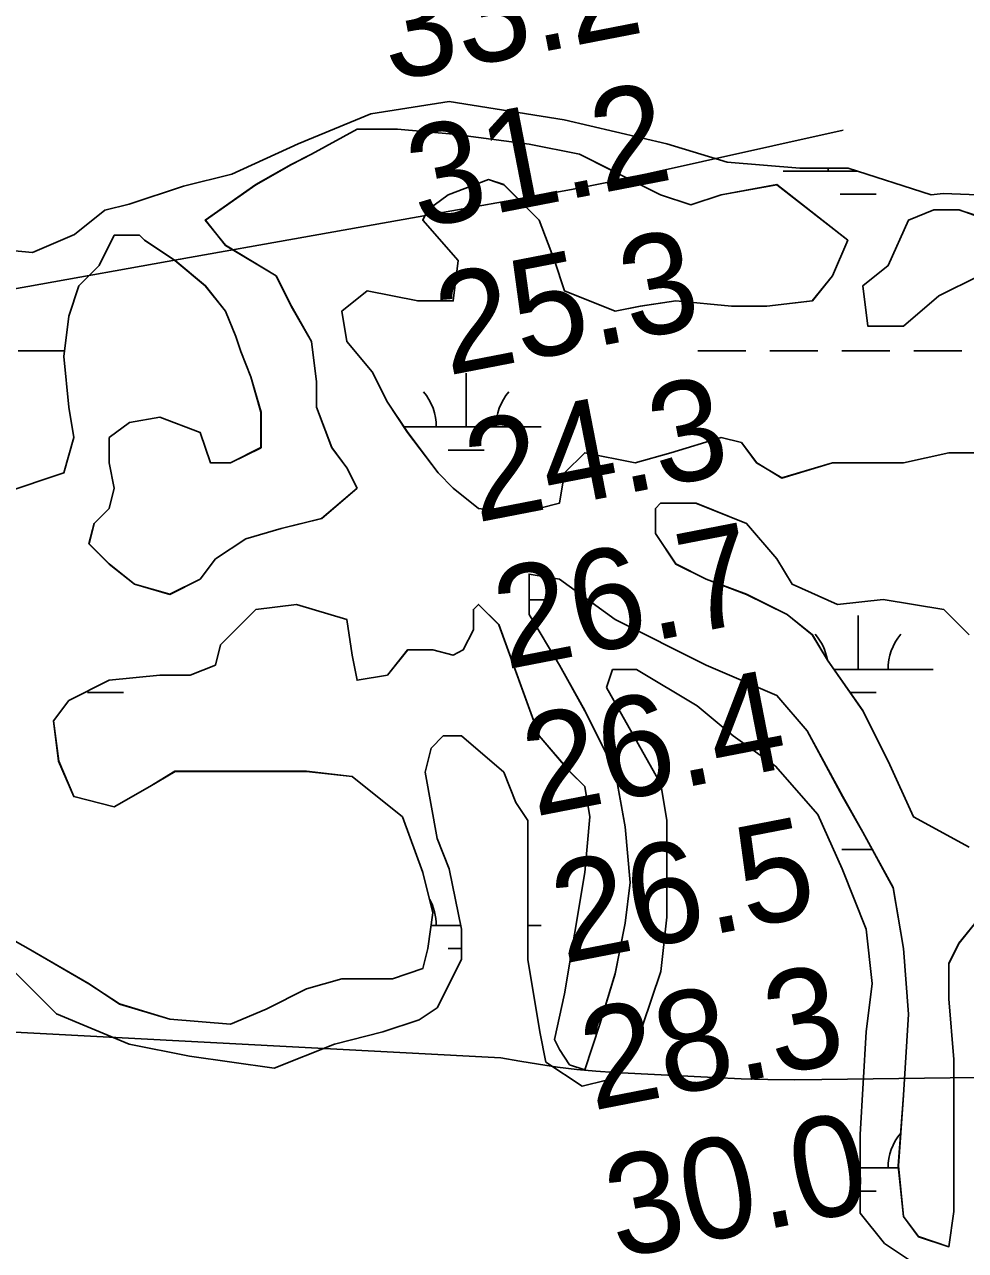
# Model space of a CAD drawing. Extents: x 3177185 to 3215018, y 812988 to 838321.
# Drawn here: x 3203717 to 3204344, y 828596 to 829415 of the extents above; entities that cross this region are included whole.
import ezdxf

# ---------------------------------------------------------------- set-up
doc = ezdxf.new("R2010")
doc.units = 0
for name, color, linetype in [('V-RIVR-RANG', 7, 'Continuous'), ('V-SITE-VEGE', 7, 'Continuous'), ('V-TOPO-MINR', 7, 'Continuous'), ('V-WETL-SWMP', 7, 'Continuous')]:
    doc.layers.add(name, color=color, linetype=linetype)

msp = doc.modelspace()

# ---------------------------------------------------------------- linework, layer by layer
at = {"layer": 'V-SITE-VEGE'}
for points in [[(3204356.99, 829128.85), (3204333.37, 829128.85), (3204303.01, 829122.1), (3204255.77, 829122.1), (3204222.04, 829111.97), (3204205.16, 829122.1), (3204195.04, 829135.6), (3204181.55, 829138.98), (3204147.81, 829128.85), (3204124.19, 829122.1), (3204090.45, 829128.85), (3204076.96, 829115.35), (3204073.58, 829095.1), (3204046.59, 829088.35), (3204019.6, 829091.72), (3204002.73, 829105.22), (3203992.61, 829115.35), (3203972.36, 829142.35), (3203958.87, 829162.61), (3203948.75, 829182.86), (3203931.87, 829203.11), (3203928.5, 829223.37), (3203945.37, 829236.87), (3203979.11, 829230.12), (3204002.73, 829230.12), (3204006.1, 829257.12), (3203982.48, 829284.13), (3203985.86, 829290.88), (3203999.35, 829301), (3204026.34, 829311.13), (3204036.47, 829307.75), (3204060.08, 829284.13), (3204070.21, 829257.12), (3204076.96, 829236.87), (3204110.69, 829223.37), (3204127.56, 829226.74), (3204151.18, 829230.12), (3204188.3, 829226.74), (3204211.91, 829226.74), (3204242.28, 829230.12), (3204255.77, 829247), (3204265.9, 829270.62), (3204218.66, 829307.75), (3204181.55, 829301), (3204161.3, 829294.25), (3204141.06, 829301), (3204107.32, 829317.88), (3204087.08, 829328.01), (3204053.34, 829334.76), (3204002.73, 829341.51), (3203965.61, 829344.88), (3203938.62, 829344.88), (3203908.26, 829328.01), (3203894.76, 829321.26), (3203871.15, 829307.75), (3203837.4, 829284.13), (3203850.9, 829267.25), (3203884.64, 829247)], [(3204350.24, 829287.5), (3204340.12, 829290.88), (3204323.25, 829290.88), (3204306.39, 829284.13), (3204292.89, 829253.75), (3204276.02, 829240.25), (3204279.39, 829213.24), (3204303.01, 829213.24), (3204326.63, 829233.49), (3204353.62, 829247)], [(3203884.64, 829247), (3203894.76, 829226.74), (3203908.26, 829203.11), (3203911.63, 829176.11), (3203911.63, 829159.23), (3203921.75, 829132.23), (3203931.87, 829118.73), (3203938.62, 829105.22), (3203915, 829084.97), (3203888.01, 829078.22), (3203864.4, 829071.47), (3203844.15, 829057.97), (3203834.03, 829044.47), (3203813.79, 829034.34), (3203790.17, 829041.09), (3203773.3, 829054.59), (3203759.8, 829068.09), (3203763.18, 829081.6), (3203773.3, 829091.72), (3203776.67, 829105.22), (3203773.3, 829122.1), (3203773.3, 829138.98), (3203786.8, 829149.11), (3203807.04, 829152.48), (3203834.03, 829142.35), (3203840.78, 829122.1), (3203854.28, 829122.1), (3203874.52, 829132.23), (3203874.52, 829155.86), (3203867.77, 829179.48), (3203861.02, 829196.36), (3203857.65, 829206.49), (3203850.9, 829223.37), (3203837.4, 829240.25), (3203817.16, 829257.12), (3203796.92, 829270.62), (3203793.54, 829274), (3203776.67, 829274), (3203766.55, 829253.75), (3203753.06, 829240.25), (3203746.31, 829219.99), (3203742.93, 829192.99), (3203746.31, 829159.23), (3203749.68, 829138.98), (3203742.93, 829115.35), (3203702.45, 829101.85)], [(3204346.87, 828865.57), (3204309.76, 828885.82), (3204292.89, 828922.95), (3204276.02, 828956.7), (3204252.4, 828990.46), (3204242.28, 829007.34), (3204225.41, 829020.84), (3204198.42, 829034.34), (3204171.43, 829044.47), (3204151.18, 829054.59), (3204137.69, 829074.85), (3204137.69, 829091.72), (3204141.06, 829095.1), (3204164.68, 829095.1), (3204198.42, 829081.6), (3204218.66, 829057.97), (3204228.78, 829041.09), (3204259.15, 829027.59), (3204289.51, 829030.96), (3204330, 829024.21), (3204346.87, 829007.34)], [(3203780.05, 828760.93), (3203813.79, 828750.8), (3203854.28, 828747.43), (3203877.89, 828757.55), (3203904.88, 828771.05), (3203928.5, 828777.8), (3203962.24, 828777.8), (3203982.48, 828784.56), (3203985.86, 828798.06), (3203989.23, 828821.69), (3203982.48, 828848.69), (3203968.99, 828885.82), (3203935.25, 828912.82), (3203904.88, 828916.2), (3203817.16, 828916.2), (3203800.29, 828906.07), (3203776.67, 828892.57), (3203749.68, 828899.32), (3203739.56, 828922.95), (3203736.18, 828949.95), (3203746.31, 828963.45), (3203773.3, 828976.96), (3203807.04, 828980.33), (3203827.28, 828980.33), (3203844.15, 828987.08), (3203847.52, 829000.59), (3203871.15, 829024.21), (3203898.14, 829027.59), (3203931.87, 829017.46), (3203935.25, 828993.83), (3203938.62, 828976.96), (3203958.87, 828980.33), (3203972.36, 828997.21), (3203989.23, 828997.21), (3204002.73, 828993.83), (3204009.48, 828997.21), (3204016.22, 829010.71), (3204016.22, 829024.21), (3204019.6, 829027.59), (3204033.09, 829014.09), (3204060.08, 828939.83), (3204080.33, 828916.2), (3204090.45, 828906.07), (3204093.82, 828885.82), (3204090.45, 828848.69), (3204076.96, 828767.68), (3204070.21, 828737.3), (3204073.58, 828730.55), (3204080.33, 828720.42), (3204090.45, 828717.05), (3204100.57, 828747.43), (3204110.69, 828781.18), (3204117.44, 828814.93), (3204120.82, 828841.94), (3204117.44, 828879.07), (3204110.69, 828916.2), (3204090.45, 828956.7), (3204073.58, 828987.08), (3204053.34, 829020.84), (3204053.34, 829047.84), (3204073.58, 829044.47), (3204110.69, 829017.46), (3204171.43, 828987.08), (3204218.66, 828966.83), (3204238.9, 828943.2), (3204262.52, 828899.32), (3204276.02, 828875.69), (3204296.26, 828838.56), (3204303.01, 828798.06), (3204306.39, 828754.18), (3204303.01, 828700.17), (3204299.64, 828652.91), (3204303.01, 828619.16), (3204313.13, 828605.65), (3204333.37, 828598.9), (3204336.75, 828622.53), (3204336.75, 828723.8), (3204333.37, 828764.3), (3204333.37, 828787.93), (3204340.12, 828801.43), (3204353.62, 828818.31)], [(3203688.95, 828814.93), (3203719.32, 828798.06), (3203759.8, 828774.43), (3203780.05, 828760.93)]]:
    msp.add_lwpolyline(points, dxfattribs=at)
at = {"layer": 'V-TOPO-MINR'}
for points in [[(3204262.88, 829344.22), (3204122.15, 829312.83), (3204108.66, 829309.91), (3204095.15, 829307.11), (3204081.59, 829304.49), (3204068.02, 829301.98), (3203820.65, 829257.92), (3203718.94, 829239.82), (3203617.23, 829221.73)], [(3203331.34, 828762.04), (3204034.47, 828724.88), (3204047.11, 828722.77), (3204059.75, 828720.67), (3204072.42, 828718.8), (3204085.13, 828717.21), (3204097.87, 828716.06), (3204110.65, 828715.19), (3204176.81, 828711.79), (3204194.76, 828711.05), (3204212.71, 828710.53), (3204230.67, 828710.37), (3204248.64, 828710.45), (3204402.8, 828712.58)]]:
    msp.add_lwpolyline(points, dxfattribs=at)
at = {"layer": 'V-WETL-SWMP'}
for p, q in [((3204000.14, 829363.18), (3203947.74, 829355.12)), ((3204076.72, 829351.09), (3204000.14, 829363.18)), ((3203947.74, 829355.12), (3203899.38, 829334.96)), ((3203908.28, 829327.99), (3203938.65, 829344.86)), ((3203938.65, 829344.86), (3203965.64, 829344.86)), ((3203965.64, 829344.86), (3204002.76, 829341.49)), ((3204145.24, 829334.96), (3204076.72, 829351.09)), ((3204002.76, 829341.49), (3204053.36, 829334.74)), ((3203899.38, 829334.96), (3203855.04, 829314.8)), ((3203894.79, 829321.23), (3203908.28, 829327.99)), ((3204053.36, 829334.74), (3204087.1, 829327.99)), ((3204087.1, 829327.99), (3204141.09, 829300.98)), ((3204185.54, 829322.86), (3204145.24, 829334.96)), ((3203871.17, 829307.73), (3203894.79, 829321.23)), ((3204233.91, 829318.83), (3204185.54, 829322.86)), ((3204266.15, 829318.83), (3204233.91, 829318.83)), ((3204321.61, 829300.85), (3204266.15, 829318.83)), ((3203855.04, 829314.8), (3203822.8, 829306.74)), ((3204026.37, 829311.11), (3203999.38, 829300.98)), ((3204036.49, 829307.73), (3204026.37, 829311.11)), ((3204222.83, 829316.83), (3204272.34, 829316.83)), ((3203822.8, 829306.74), (3203786.53, 829294.64)), ((3203837.43, 829284.1), (3203871.17, 829307.73)), ((3204060.11, 829284.1), (3204036.49, 829307.73)), ((3204181.57, 829300.98), (3204218.69, 829307.73)), ((3204218.69, 829307.73), (3204265.92, 829270.6)), ((3203786.53, 829294.64), (3203770.4, 829290.61)), ((3203999.38, 829300.98), (3203985.89, 829290.86)), ((3204141.09, 829300.98), (3204161.33, 829294.23)), ((3204161.33, 829294.23), (3204181.57, 829300.98)), ((3204260.83, 829301.39), (3204284.83, 829301.39)), ((3204329.62, 829301.86), (3204321.61, 829300.85)), ((3204352.65, 829300.91), (3204329.62, 829301.86)), ((3203770.4, 829290.61), (3203750.25, 829274.48)), ((3203985.89, 829290.86), (3203982.51, 829284.1)), ((3204306.41, 829284.11), (3204323.28, 829290.86)), ((3204323.28, 829290.86), (3204340.15, 829290.86)), ((3204340.15, 829290.86), (3204350.27, 829287.48)), ((3203850.93, 829267.23), (3203837.43, 829284.1)), ((3203982.51, 829284.1), (3204006.13, 829257.1)), ((3204070.23, 829257.1), (3204060.11, 829284.1)), ((3204292.91, 829253.73), (3204306.41, 829284.11)), ((3203750.25, 829274.48), (3203722.04, 829262.38)), ((3203766.58, 829253.73), (3203776.7, 829273.98)), ((3203776.7, 829273.98), (3203793.57, 829273.98)), ((3203793.57, 829273.98), (3203796.94, 829270.6)), ((3203796.94, 829270.6), (3203817.19, 829257.1)), ((3204265.92, 829270.6), (3204255.8, 829246.98)), ((3203722.04, 829262.38), (3203681.73, 829266.42)), ((3203884.67, 829246.97), (3203850.93, 829267.23)), ((3203753.08, 829240.22), (3203766.58, 829253.73)), ((3203817.19, 829257.1), (3203837.43, 829240.22)), ((3204006.13, 829257.1), (3204002.75, 829230.1)), ((3204076.98, 829236.85), (3204070.23, 829257.1)), ((3204276.04, 829240.22), (3204292.91, 829253.73)), ((3203894.79, 829226.72), (3203884.67, 829246.97)), ((3204255.8, 829246.98), (3204242.3, 829230.1)), ((3204353.64, 829246.98), (3204326.65, 829233.47)), ((3203746.34, 829219.97), (3203753.08, 829240.22)), ((3203837.43, 829240.22), (3203850.93, 829223.35)), ((3203945.4, 829236.85), (3203928.53, 829223.35)), ((3203979.14, 829230.1), (3203945.4, 829236.85)), ((3204110.72, 829223.35), (3204076.98, 829236.85)), ((3204279.42, 829213.22), (3204276.04, 829240.22)), ((3204002.75, 829230.1), (3203979.14, 829230.1)), ((3204151.21, 829230.1), (3204127.59, 829226.72)), ((3204188.32, 829226.72), (3204151.21, 829230.1)), ((3204242.3, 829230.1), (3204211.94, 829226.72)), ((3204326.65, 829233.47), (3204303.04, 829213.22)), ((3203850.93, 829223.35), (3203857.68, 829206.47)), ((3203908.28, 829203.09), (3203894.79, 829226.72)), ((3203928.53, 829223.35), (3203931.9, 829203.09)), ((3204127.59, 829226.72), (3204110.72, 829223.35)), ((3204211.94, 829226.72), (3204188.32, 829226.72)), ((3203742.96, 829192.97), (3203746.34, 829219.97)), ((3204303.04, 829213.22), (3204279.42, 829213.22)), ((3203857.68, 829206.47), (3203861.05, 829196.34)), ((3203712.53, 829196.75), (3203743.43, 829196.75)), ((3203861.05, 829196.34), (3203867.8, 829179.46)), ((3203911.66, 829176.09), (3203908.28, 829203.09)), ((3203931.9, 829203.09), (3203948.77, 829182.84)), ((3204165.98, 829196.75), (3204197.98, 829196.75)), ((3204213.98, 829196.75), (3204245.98, 829196.75)), ((3204261.98, 829196.75), (3204293.98, 829196.75)), ((3204309.98, 829196.75), (3204341.98, 829196.75)), ((3203746.34, 829159.21), (3203742.96, 829192.97)), ((3203948.77, 829182.84), (3203958.89, 829162.59)), ((3204011.39, 829146.01), (3204011.39, 829182.01)), ((3203867.8, 829179.46), (3203874.55, 829155.84)), ((3203911.66, 829159.21), (3203911.66, 829176.09)), ((3203749.71, 829138.96), (3203746.34, 829159.21)), ((3203874.55, 829155.84), (3203874.55, 829132.21)), ((3203921.78, 829132.21), (3203911.66, 829159.21)), ((3203958.89, 829162.59), (3203972.39, 829142.33)), ((3203786.82, 829149.09), (3203773.33, 829138.96)), ((3203807.07, 829152.46), (3203786.82, 829149.09)), ((3203834.06, 829142.33), (3203807.07, 829152.46)), ((3203742.96, 829115.33), (3203749.71, 829138.96)), ((3203773.33, 829138.96), (3203773.33, 829122.08)), ((3203840.81, 829122.08), (3203834.06, 829142.33)), ((3203969.94, 829146.01), (3204061.39, 829146.01)), ((3203972.39, 829142.33), (3203992.63, 829115.33)), ((3204147.83, 829128.83), (3204181.57, 829138.96)), ((3204181.57, 829138.96), (3204195.07, 829135.58)), ((3203874.55, 829132.21), (3203854.3, 829122.08)), ((3203931.9, 829118.71), (3203921.78, 829132.21)), ((3203999.39, 829130.58), (3204023.39, 829130.58)), ((3204195.07, 829135.58), (3204205.19, 829122.08)), ((3204076.98, 829115.33), (3204090.48, 829128.83)), ((3204090.48, 829128.83), (3204124.22, 829122.08)), ((3204124.22, 829122.08), (3204147.83, 829128.83)), ((3204303.03, 829122.08), (3204333.4, 829128.83)), ((3204333.4, 829128.83), (3204357.02, 829128.83)), ((3203702.47, 829101.83), (3203742.96, 829115.33)), ((3203773.33, 829122.08), (3203776.7, 829105.2)), ((3203854.3, 829122.08), (3203840.81, 829122.08)), ((3203938.65, 829105.2), (3203931.9, 829118.71)), ((3203992.63, 829115.33), (3204002.75, 829105.2)), ((3204073.61, 829095.08), (3204076.98, 829115.33)), ((3204205.19, 829122.08), (3204222.06, 829111.96)), ((3204222.06, 829111.96), (3204255.8, 829122.08)), ((3204255.8, 829122.08), (3204303.03, 829122.08)), ((3203776.7, 829105.2), (3203773.33, 829091.7)), ((3203915.03, 829084.95), (3203938.65, 829105.2)), ((3204002.75, 829105.2), (3204019.62, 829091.7)), ((3203773.33, 829091.7), (3203763.21, 829081.58)), ((3204019.62, 829091.7), (3204046.62, 829088.33)), ((3204046.62, 829088.33), (3204073.61, 829095.08)), ((3204141.09, 829095.08), (3204137.71, 829091.7)), ((3204137.71, 829091.7), (3204137.71, 829074.83)), ((3204164.7, 829095.08), (3204141.09, 829095.08)), ((3204198.44, 829081.58), (3204164.7, 829095.08)), ((3203763.21, 829081.58), (3203759.83, 829068.07)), ((3203888.04, 829078.2), (3203915.03, 829084.95)), ((3204218.69, 829057.95), (3204198.44, 829081.58)), ((3203864.42, 829071.45), (3203888.04, 829078.2)), ((3204137.71, 829074.83), (3204151.21, 829054.57)), ((3203759.83, 829068.07), (3203773.33, 829054.57)), ((3203844.18, 829057.95), (3203864.42, 829071.45)), ((3203834.06, 829044.45), (3203844.18, 829057.95)), ((3204228.81, 829041.07), (3204218.69, 829057.95)), ((3203773.33, 829054.57), (3203790.2, 829041.07)), ((3204151.21, 829054.57), (3204171.45, 829044.45)), ((3203790.2, 829041.07), (3203813.81, 829034.32)), ((3203813.81, 829034.32), (3203834.06, 829044.45)), ((3204073.61, 829044.45), (3204053.36, 829047.82)), ((3204053.36, 829047.82), (3204053.36, 829020.82)), ((3204110.72, 829017.44), (3204073.61, 829044.45)), ((3204171.45, 829044.45), (3204198.44, 829034.32)), ((3204259.17, 829027.57), (3204228.81, 829041.07)), ((3204198.44, 829034.32), (3204225.43, 829020.82)), ((3203871.17, 829024.19), (3203847.55, 829000.56)), ((3203898.16, 829027.57), (3203871.17, 829024.19)), ((3203931.9, 829017.44), (3203898.16, 829027.57)), ((3204019.62, 829027.57), (3204016.25, 829024.19)), ((3204016.25, 829024.19), (3204016.25, 829010.69)), ((3204033.12, 829014.07), (3204019.62, 829027.57)), ((3204053.36, 829030.58), (3204065.98, 829030.58)), ((3204289.54, 829030.94), (3204259.17, 829027.57)), ((3204330.03, 829024.19), (3204289.54, 829030.94)), ((3204346.9, 829007.32), (3204330.03, 829024.19)), ((3203935.28, 828993.81), (3203931.9, 829017.44)), ((3204053.36, 829020.82), (3204073.61, 828987.06)), ((3204171.45, 828987.06), (3204110.72, 829017.44)), ((3204225.43, 829020.82), (3204242.3, 829007.32)), ((3204272.83, 828984.15), (3204272.83, 829020.15)), ((3204016.25, 829010.69), (3204009.5, 828997.19)), ((3204060.11, 828939.81), (3204033.12, 829014.07)), ((3203847.55, 829000.56), (3203844.18, 828987.06)), ((3204242.3, 829007.32), (3204252.43, 828990.44)), ((3203938.65, 828976.94), (3203935.28, 828993.81)), ((3203972.39, 828997.19), (3203958.89, 828980.31)), ((3203989.26, 828997.19), (3203972.39, 828997.19)), ((3204002.75, 828993.81), (3203989.26, 828997.19)), ((3204009.5, 828997.19), (3204002.75, 828993.81)), ((3203844.18, 828987.06), (3203827.31, 828980.31)), ((3204073.61, 828987.06), (3204090.48, 828956.68)), ((3204104.93, 828972.09), (3204108.96, 828984.19)), ((3204108.96, 828984.19), (3204125.08, 828984.19)), ((3204125.08, 828984.19), (3204165.39, 828959.99)), ((3204218.69, 828966.81), (3204171.45, 828987.06)), ((3204252.43, 828990.44), (3204276.04, 828956.68)), ((3204256.83, 828984.15), (3204322.83, 828984.15)), ((3203773.33, 828976.94), (3203746.34, 828963.43)), ((3203807.07, 828980.31), (3203773.33, 828976.94)), ((3203827.31, 828980.31), (3203807.07, 828980.31)), ((3203958.89, 828980.31), (3203938.65, 828976.94)), ((3203758.92, 828968.72), (3203782.92, 828968.72)), ((3204141.21, 828907.58), (3204104.93, 828972.09)), ((3204238.93, 828943.18), (3204218.69, 828966.81)), ((3204267.62, 828968.72), (3204284.83, 828968.72)), ((3203746.34, 828963.43), (3203736.21, 828949.93)), ((3204165.39, 828959.99), (3204189.57, 828939.83)), ((3204090.48, 828956.68), (3204110.72, 828916.18)), ((3204276.04, 828956.68), (3204292.91, 828922.93)), ((3203736.21, 828949.93), (3203739.59, 828922.93)), ((3204262.55, 828899.3), (3204238.93, 828943.18)), ((3203988.05, 828931.77), (3203996.11, 828939.83)), ((3203996.11, 828939.83), (3204008.2, 828939.83)), ((3204008.2, 828939.83), (3204036.41, 828915.64)), ((3204080.35, 828916.18), (3204060.11, 828939.81)), ((3204189.57, 828939.83), (3204217.79, 828919.67)), ((3203984.02, 828915.64), (3203988.05, 828931.77)), ((3203739.59, 828922.93), (3203749.71, 828899.3)), ((3204217.79, 828919.67), (3204246, 828887.42)), ((3204292.91, 828922.93), (3204309.78, 828885.8)), ((3203800.32, 828906.05), (3203817.19, 828916.18)), ((3203817.19, 828916.18), (3203904.91, 828916.18)), ((3203904.91, 828916.18), (3203935.28, 828912.8)), ((3203935.28, 828912.8), (3203969.01, 828885.8)), ((3203992.08, 828871.29), (3203984.02, 828915.64)), ((3204036.41, 828915.64), (3204044.47, 828895.48)), ((3204090.48, 828906.05), (3204080.35, 828916.18)), ((3204110.72, 828916.18), (3204117.47, 828879.05)), ((3203776.7, 828892.55), (3203800.32, 828906.05)), ((3204093.85, 828885.8), (3204090.48, 828906.05)), ((3204145.24, 828883.39), (3204141.21, 828907.58)), ((3203749.71, 828899.3), (3203776.7, 828892.55)), ((3204044.47, 828895.48), (3204052.54, 828883.39)), ((3204276.04, 828875.67), (3204262.55, 828899.3)), ((3203969.01, 828885.8), (3203982.51, 828848.67)), ((3204090.48, 828848.67), (3204093.85, 828885.8)), ((3204246, 828887.42), (3204262.12, 828851.13)), ((3204309.78, 828885.8), (3204346.9, 828865.55)), ((3204052.54, 828883.39), (3204052.54, 828790.65)), ((3204117.47, 828879.05), (3204120.84, 828841.92)), ((3204145.24, 828818.88), (3204145.24, 828883.39)), ((3204000.14, 828851.13), (3203992.08, 828871.29)), ((3204296.29, 828838.54), (3204276.04, 828875.67)), ((3204261.98, 828864.08), (3204282.36, 828864.08)), ((3203982.51, 828848.67), (3203989.26, 828821.66)), ((3204008.2, 828810.81), (3204000.14, 828851.13)), ((3204076.98, 828767.66), (3204090.48, 828848.67)), ((3204262.12, 828851.13), (3204278.24, 828810.81)), ((3204120.84, 828841.92), (3204117.47, 828814.91)), ((3204303.03, 828798.04), (3204296.29, 828838.54)), ((3203989.26, 828821.66), (3203985.88, 828798.04)), ((3203719.34, 828798.04), (3203688.98, 828814.91)), ((3203988.07, 828813.34), (3204007.7, 828813.34)), ((3204052.54, 828813.34), (3204061.39, 828813.34)), ((3204117.47, 828814.91), (3204110.72, 828781.16)), ((3204141.21, 828782.59), (3204145.24, 828818.88)), ((3204353.64, 828818.29), (3204340.15, 828801.41)), ((3204008.2, 828790.65), (3204008.2, 828810.81)), ((3204278.24, 828810.81), (3204282.27, 828774.53)), ((3203759.83, 828774.41), (3203719.34, 828798.04)), ((3203985.88, 828798.04), (3203982.51, 828784.53)), ((3203999.39, 828797.91), (3204008.2, 828797.91)), ((3204306.41, 828754.15), (3204303.03, 828798.04)), ((3204340.15, 828801.41), (3204333.4, 828787.91)), ((3203992.08, 828758.4), (3204008.2, 828790.65)), ((3204052.54, 828790.65), (3204060.6, 828742.27)), ((3204333.4, 828787.91), (3204333.4, 828764.28)), ((3203705.91, 828786.62), (3203738.16, 828754.37)), ((3203982.51, 828784.53), (3203962.27, 828777.78)), ((3204110.72, 828781.16), (3204100.6, 828747.4)), ((3204129.12, 828746.3), (3204141.21, 828782.59)), ((3203780.07, 828760.9), (3203759.83, 828774.41)), ((3203904.91, 828771.03), (3203877.92, 828757.53)), ((3203928.53, 828777.78), (3203904.91, 828771.03)), ((3203962.27, 828777.78), (3203928.53, 828777.78)), ((3204282.27, 828774.53), (3204278.24, 828742.27)), ((3204070.23, 828737.28), (3204076.98, 828767.66)), ((3204333.4, 828764.28), (3204336.77, 828723.78)), ((3203738.16, 828754.37), (3203786.52, 828734.21)), ((3203813.81, 828750.78), (3203780.07, 828760.9)), ((3203877.92, 828757.53), (3203854.3, 828747.4)), ((3203979.99, 828750.33), (3203992.08, 828758.4)), ((3204303.03, 828700.15), (3204306.41, 828754.15)), ((3203854.3, 828747.4), (3203813.81, 828750.78)), ((3203955.8, 828742.27), (3203979.99, 828750.33)), ((3204100.6, 828747.4), (3204090.48, 828717.02)), ((3204125.08, 828730.17), (3204129.12, 828746.3)), ((3203923.56, 828734.21), (3203955.8, 828742.27)), ((3204060.6, 828742.27), (3204064.63, 828722.11)), ((3204278.24, 828742.27), (3204274.21, 828673.73)), ((3203786.52, 828734.21), (3203826.83, 828726.14)), ((3203883.26, 828718.08), (3203923.56, 828734.21)), ((3204073.61, 828730.53), (3204070.23, 828737.28)), ((3204080.35, 828720.4), (3204073.61, 828730.53)), ((3204112.99, 828714.05), (3204125.08, 828730.17)), ((3203826.83, 828726.14), (3203883.26, 828718.08)), ((3204064.63, 828722.11), (3204088.81, 828705.98)), ((3204336.77, 828723.78), (3204336.77, 828622.51)), ((3204090.48, 828717.02), (3204080.35, 828720.4)), ((3204104.93, 828710.02), (3204112.99, 828714.05)), ((3204088.81, 828705.98), (3204104.93, 828710.02)), ((3204299.66, 828652.89), (3204303.03, 828700.15)), ((3204274.21, 828673.73), (3204274.21, 828621.31)), ((3204274.21, 828651.48), (3204299.8, 828651.48)), ((3204303.03, 828619.14), (3204299.66, 828652.89)), ((3204274.21, 828636.05), (3204284.83, 828636.05)), ((3204274.21, 828621.31), (3204290.33, 828601.15)), ((3204313.16, 828605.63), (3204303.03, 828619.14)), ((3204336.77, 828622.51), (3204333.4, 828598.88)), ((3204290.33, 828601.15), (3204314.52, 828585.03)), ((3204333.4, 828598.88), (3204313.16, 828605.63))]:
    msp.add_line(p, q, dxfattribs=at)
for centre, start, end in [((3204217.59, 829317.3), 359.22818, 2.49226), ((3203956.15, 829146.49), 359.22818, 40.77184), ((3204066.63, 829146.49), 139.22818, 180.77184), ((3204217.58, 828984.63), 9.79134, 40.77184), ((3204328.07, 828984.63), 139.22818, 180.77184), ((3203956.15, 828813.81), 359.22818, 29.15379), ((3204328.07, 828651.95), 139.61156, 180.77184)]:
    msp.add_arc(centre, 35.25, start, end, dxfattribs=at)

# ---------------------------------------------------------------- texts
at = {"layer": 'V-RIVR-RANG'}
for s, p in [('33.2', (3203960.43, 829376.5)), ('31.2', (3203979.74, 829278.38)), ('25.3', (3203999.06, 829180.26)), ('24.3', (3204018.37, 829082.15)), ('26.7', (3204037.69, 828984.03)), ('26.4', (3204057, 828885.91)), ('26.5', (3204076.32, 828787.79)), ('28.3', (3204095.63, 828689.68)), ('30.0', (3204112.1, 828591.01))]:
    msp.add_text(s, height=67, rotation=10.99833, dxfattribs=at).set_placement(p)

doc.saveas('drawing.dxf')
